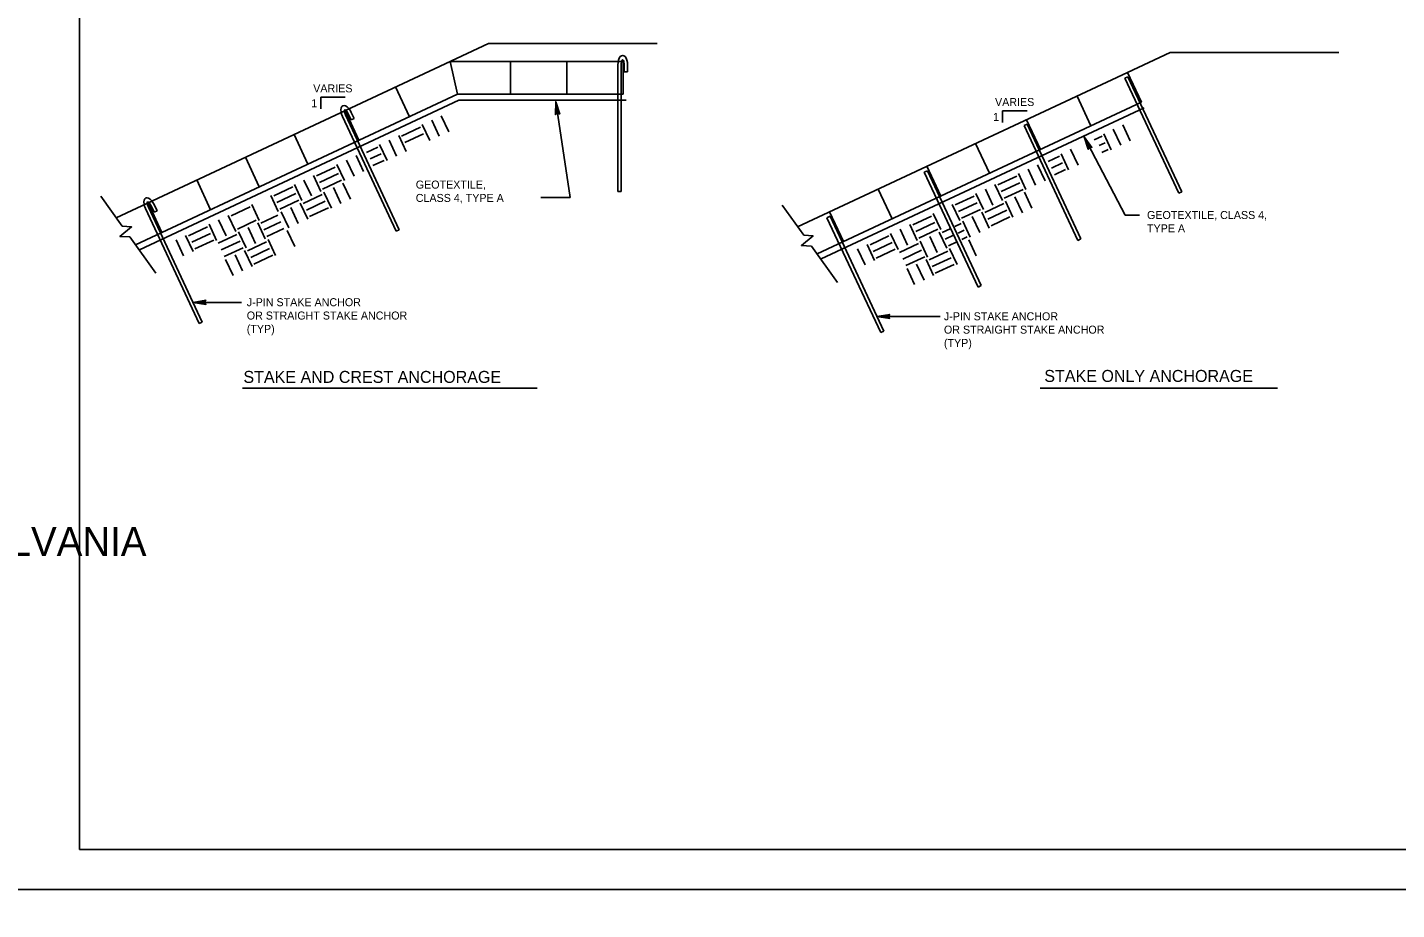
# Model space of a CAD drawing. Extents: x 638850 to 644908, y 297188 to 298900.
# Drawn here: x 639711 to 640224, y 298046 to 298377 of the extents above; entities that cross this region are included whole.
import ezdxf

# ---------------------------------------------------------------- set-up
doc = ezdxf.new("R2010")
doc.units = 0
for name, color, linetype in [('1', 7, 'Continuous'), ('3', 7, 'Continuous'), ('PLT-BNDY', 7, 'Continuous')]:
    doc.layers.add(name, color=color, linetype=linetype)

msp = doc.modelspace()

# ---------------------------------------------------------------- linework, layer by layer
at = {"layer": '1'}
for p, q in [((639730.44, 298068.53), (639730.44, 298632.53)), ((639867.9, 298363.35), (639883.88, 298370.82)), ((639744.2, 298305.48), (639869.47, 298364.09)), ((639869.47, 298364.09), (639872.21, 298351.78)), ((640123.44, 298359.93), (640139.42, 298367.4)), ((639932.36, 298362.79), (639932.36, 298315.24)), ((639933.62, 298362.79), (639933.62, 298315.24)), ((639934.7, 298362.79), (639934.7, 298360.22)), ((639934.7, 298360.22), (639935.96, 298360.22)), ((639935.96, 298362.79), (639935.96, 298360.22)), ((639999.74, 298302.06), (640123.44, 298359.93)), ((640123.44, 298359.93), (640128.66, 298348.78)), ((639848.98, 298354.5), (639854.2, 298343.35)), ((640123.62, 298358.28), (640122.48, 298357.74)), ((640122.48, 298357.74), (640142.63, 298314.67)), ((640123.62, 298358.28), (640143.77, 298315.2)), ((639751.49, 298295.3), (639872.21, 298351.78)), ((639753.02, 298293.49), (639872.71, 298349.49)), ((639820.95, 298346.27), (639820.95, 298350.71)), ((639914.42, 298313.02), (639909.08, 298348.98)), ((640007.03, 298291.88), (640128.66, 298348.78)), ((640104.52, 298351.08), (640109.74, 298339.93)), ((639829.1, 298343.46), (639849.25, 298300.39)), ((639830.06, 298345.65), (639835.28, 298334.5)), ((639830.24, 298343.99), (639850.39, 298300.92)), ((639831.22, 298344.45), (639832.31, 298342.12)), ((639832.36, 298344.98), (639833.45, 298342.65)), ((639866.14, 298343.71), (639868.94, 298337.72)), ((640008.55, 298290.07), (640129.63, 298346.71)), ((640076.61, 298341.16), (640076.61, 298345.59)), ((639832.31, 298342.12), (639833.45, 298342.65)), ((639858.36, 298339.43), (639851.28, 298336.11)), ((639858.99, 298340.37), (639861.8, 298334.37)), ((639862.56, 298342.04), (639865.37, 298336.04)), ((640085.78, 298340.57), (640084.64, 298340.04)), ((640084.64, 298340.04), (640104.79, 298296.97)), ((640085.6, 298342.23), (640090.82, 298331.08)), ((640085.78, 298340.57), (640105.93, 298297.5)), ((640118.1, 298338.62), (640120.91, 298332.62)), ((640121.67, 298340.29), (640124.48, 298334.3)), ((639810.91, 298336.69), (639816.13, 298325.54)), ((639834.93, 298334.34), (639835.28, 298334.5)), ((639843.01, 298332.89), (639845.82, 298326.9)), ((639846.58, 298334.57), (639849.39, 298328.57)), ((639850.16, 298336.24), (639852.96, 298330.24)), ((639859.53, 298336.94), (639852.44, 298333.63)), ((640066.45, 298333.27), (640071.67, 298322.12)), ((640107.18, 298335.8), (640122.58, 298306.42)), ((640113.9, 298336.01), (640110.94, 298334.62)), ((640115.07, 298333.52), (640112.87, 298332.5)), ((640114.53, 298336.95), (640117.33, 298330.95)), ((639792.67, 298328.16), (639797.89, 298317.01)), ((639834.18, 298328.76), (639836.98, 298322.76)), ((639842.38, 298331.95), (639838.13, 298329.96)), ((639843.55, 298329.47), (639839.42, 298327.53)), ((640090.47, 298330.92), (640090.82, 298331.08)), ((640097.92, 298328.53), (640093.66, 298326.54)), ((640098.55, 298329.47), (640101.35, 298323.48)), ((640102.12, 298331.15), (640104.93, 298325.15)), ((640116.23, 298331.04), (640113.84, 298329.92)), ((639826.4, 298324.48), (639819.32, 298321.16)), ((639827.03, 298325.42), (639829.83, 298319.42)), ((639830.6, 298327.09), (639833.41, 298321.09)), ((639844.71, 298326.98), (639840.5, 298325.01)), ((640048.39, 298323.08), (640047.24, 298322.54)), ((640047.24, 298322.54), (640067.39, 298279.47)), ((640048.21, 298324.74), (640053.42, 298313.59)), ((640048.39, 298323.08), (640068.54, 298280.01)), ((640086.14, 298323.67), (640088.95, 298317.67)), ((640089.71, 298325.34), (640092.52, 298319.34)), ((640099.09, 298326.05), (640094.96, 298324.11)), ((640100.25, 298323.56), (640096.04, 298321.59)), ((639774.43, 298319.62), (639779.64, 298308.47)), ((639811.05, 298317.94), (639813.85, 298311.94)), ((639814.62, 298319.61), (639817.43, 298313.62)), ((639818.2, 298321.29), (639821, 298315.29)), ((639827.57, 298321.99), (639820.48, 298318.67)), ((639828.73, 298319.5), (639821.64, 298316.19)), ((639829.26, 298318.45), (639832.07, 298312.45)), ((640073.73, 298317.87), (640076.54, 298311.87)), ((640081.94, 298321.06), (640074.86, 298317.74)), ((640083.11, 298318.57), (640076.02, 298315.26)), ((640082.57, 298322), (640085.37, 298316)), ((639738.43, 298313.54), (639746.49, 298302.29)), ((639797.54, 298316.84), (639797.89, 298317.01)), ((639802.21, 298313.81), (639805.02, 298307.81)), ((639810.42, 298317), (639803.34, 298313.69)), ((639811.59, 298314.51), (639804.5, 298311.2)), ((639821.49, 298314.16), (639814.4, 298310.85)), ((639822.11, 298315.11), (639824.92, 298309.11)), ((639825.69, 298316.78), (639828.49, 298310.78)), ((639932.36, 298315.24), (639933.62, 298315.24)), ((640029.97, 298316.2), (640035.18, 298305.05)), ((640053.08, 298313.42), (640053.42, 298313.59)), ((640065.96, 298313.58), (640058.88, 298310.27)), ((640066.59, 298314.52), (640069.39, 298308.52)), ((640070.16, 298316.19), (640072.97, 298310.2)), ((640084.27, 298316.08), (640077.18, 298312.77)), ((640081.23, 298313.36), (640084.03, 298307.36)), ((640084.8, 298315.03), (640087.61, 298309.03)), ((640143.77, 298315.2), (640142.63, 298314.67)), ((639755.22, 298308.9), (639775.37, 298265.83)), ((639756.19, 298311.09), (639761.4, 298299.94)), ((639756.36, 298309.43), (639776.51, 298266.36)), ((639757.34, 298309.89), (639758.44, 298307.56)), ((639758.44, 298307.56), (639759.58, 298308.09)), ((639758.49, 298310.42), (639759.58, 298308.09)), ((639794.44, 298309.52), (639787.36, 298306.21)), ((639795.07, 298310.47), (639797.87, 298304.47)), ((639812.75, 298312.03), (639805.66, 298308.71)), ((639806.13, 298307.63), (639808.94, 298301.63)), ((639809.71, 298309.3), (639812.51, 298303.3)), ((639813.28, 298310.97), (639816.09, 298304.97)), ((639822.65, 298311.68), (639815.57, 298308.36)), ((639823.82, 298309.19), (639816.73, 298305.88)), ((639993.97, 298310.12), (640002.02, 298298.87)), ((640011.73, 298307.67), (640016.94, 298296.52)), ((640050.61, 298307.05), (640053.41, 298301.05)), ((640057.75, 298310.39), (640060.56, 298304.39)), ((640067.13, 298311.09), (640060.04, 298307.78)), ((640068.29, 298308.61), (640061.2, 298305.29)), ((640068.82, 298307.55), (640071.63, 298301.56)), ((640077.03, 298310.74), (640069.94, 298307.43)), ((640078.19, 298308.26), (640071.11, 298304.94)), ((640077.65, 298311.69), (640080.46, 298305.69)), ((639778.46, 298302.05), (639771.38, 298298.73)), ((639779.09, 298302.99), (639781.89, 298296.99)), ((639782.66, 298304.66), (639785.47, 298298.66)), ((639786.23, 298306.33), (639789.04, 298300.33)), ((639796.77, 298304.55), (639789.68, 298301.24)), ((639797.3, 298303.5), (639800.11, 298297.5)), ((639804.84, 298306.37), (639798.42, 298303.37)), ((639806, 298303.89), (639799.59, 298300.89)), ((640011.9, 298306.01), (640010.76, 298305.48)), ((640010.76, 298305.48), (640030.91, 298262.41)), ((640011.9, 298306.01), (640032.05, 298262.94)), ((640041.77, 298302.91), (640044.58, 298296.91)), ((640049.98, 298306.1), (640042.9, 298302.79)), ((640051.15, 298303.62), (640044.06, 298300.3)), ((640061.05, 298303.27), (640058.76, 298302.2)), ((640061.67, 298304.21), (640064.48, 298298.21)), ((640065.25, 298305.88), (640068.05, 298299.88)), ((640079.35, 298305.77), (640072.27, 298302.46)), ((639749.37, 298298.26), (639759.12, 298284.65)), ((639761.05, 298299.78), (639761.4, 298299.94)), ((639766.68, 298297.19), (639769.49, 298291.19)), ((639770.25, 298298.86), (639773.06, 298292.86)), ((639779.63, 298299.56), (639772.54, 298296.25)), ((639780.79, 298297.07), (639773.7, 298293.76)), ((639789.53, 298299.21), (639782.44, 298295.9)), ((639790.15, 298300.15), (639792.96, 298294.16)), ((639793.73, 298301.83), (639796.53, 298295.83)), ((639807.16, 298301.4), (639800.75, 298298.4)), ((639801.22, 298297.32), (639804.03, 298291.32)), ((639808.37, 298300.66), (639811.17, 298294.66)), ((639850.39, 298300.92), (639849.25, 298300.39)), ((640034, 298298.63), (640026.92, 298295.31)), ((640034.63, 298299.57), (640037.43, 298293.57)), ((640038.2, 298301.24), (640041.01, 298295.24)), ((640052.31, 298301.13), (640045.22, 298297.82)), ((640049.27, 298298.41), (640052.07, 298292.41)), ((640052.84, 298300.08), (640055.65, 298294.08)), ((640056.91, 298301.33), (640053.96, 298299.95)), ((640058.23, 298298.92), (640055.13, 298297.47)), ((640062.21, 298300.78), (640059.98, 298299.74)), ((640063.37, 298298.3), (640061.28, 298297.32)), ((640063.9, 298297.24), (640066.71, 298291.24)), ((640105.93, 298297.5), (640104.79, 298296.97)), ((639790.69, 298296.73), (639783.61, 298293.41)), ((639791.86, 298294.24), (639784.77, 298290.92)), ((639792.39, 298293.19), (639795.19, 298287.19)), ((639800.59, 298296.38), (639793.51, 298293.06)), ((639801.76, 298293.89), (639794.67, 298290.57)), ((640004.91, 298294.84), (640014.66, 298281.23)), ((640016.59, 298296.36), (640016.94, 298296.52)), ((640022.22, 298293.77), (640025.03, 298287.77)), ((640025.79, 298295.44), (640028.6, 298289.44)), ((640035.16, 298296.14), (640028.08, 298292.83)), ((640036.33, 298293.66), (640029.24, 298290.34)), ((640045.07, 298295.79), (640037.98, 298292.48)), ((640046.23, 298293.31), (640039.14, 298289.99)), ((640045.69, 298296.73), (640048.5, 298290.74)), ((640056.13, 298292.96), (640049.05, 298289.64)), ((640059.45, 298296.46), (640056.29, 298294.98)), ((640056.76, 298293.9), (640059.56, 298287.9)), ((639785.24, 298289.84), (639788.04, 298283.84)), ((639788.81, 298291.51), (639791.62, 298285.52)), ((639802.92, 298291.4), (639795.83, 298288.09)), ((640047.39, 298290.82), (640040.31, 298287.5)), ((640044.35, 298288.09), (640047.16, 298282.1)), ((640047.92, 298289.77), (640050.73, 298283.77)), ((640057.3, 298290.47), (640050.21, 298287.16)), ((640058.46, 298287.98), (640051.37, 298284.67)), ((640040.78, 298286.42), (640043.58, 298280.42)), ((640068.54, 298280.01), (640067.39, 298279.47)), ((639776.51, 298266.36), (639775.37, 298265.83)), ((640032.05, 298262.94), (640030.91, 298262.41)), ((640516.44, 298068.53), (639730.44, 298068.53))]:
    msp.add_line(p, q, dxfattribs=at)
for points in [[(639909.19, 298344.33), (639909.49, 298344.55), (639909.08, 298348.98), (639909.19, 298344.33), (639909.02, 298344.07), (639909.08, 298348.98), (639909.95, 298344.62), (639910.3, 298344.51), (639909.08, 298348.98), (639910.56, 298344.3), (639910.3, 298344.51)], [(640108.81, 298331.44), (640109.02, 298331.75), (640107.18, 298335.8), (640108.81, 298331.44), (640108.74, 298331.14), (640107.18, 298335.8), (640109.43, 298331.97), (640109.8, 298331.98), (640107.18, 298335.8), (640110.11, 298331.86), (640109.8, 298331.98)], [(639746.49, 298302.29), (639750, 298302.04), (639745.62, 298298.44), (639749.37, 298298.26)], [(640002.02, 298298.87), (640005.54, 298298.62), (640001.16, 298295.02), (640004.91, 298294.84)], [(639777.67, 298273.15), (639777.5, 298273.49), (639773.06, 298273.74), (639777.67, 298273.15), (639777.91, 298272.95), (639773.06, 298273.74), (639777.5, 298273.95), (639777.66, 298274.28), (639773.06, 298273.74), (639777.91, 298274.5), (639777.66, 298274.28)], [(640034.08, 298267.89), (640033.91, 298268.22), (640029.46, 298268.47), (640034.08, 298267.89), (640034.31, 298267.69), (640029.46, 298268.47), (640033.9, 298268.69), (640034.06, 298269.02), (640029.46, 298268.47), (640034.32, 298269.24), (640034.06, 298269.02)]]:
    msp.add_lwpolyline(points, dxfattribs=at)
for centre, major_axis, ratio in [((639934.16, 298362.79), (0, 3.56), 0.506087), ((639934.16, 298362.79), (0, 1.94), 0.278701), ((639830.73, 298344.22), (-1.51, 3.22), 0.506087), ((639830.73, 298344.22), (-0.82, 1.76), 0.278701), ((639756.85, 298309.66), (-1.51, 3.22), 0.506087), ((639756.85, 298309.66), (-0.82, 1.76), 0.278701)]:
    msp.add_ellipse(centre, major_axis=major_axis, ratio=ratio, start_param=4.712389, end_param=7.853982, dxfattribs=at)
at = {"layer": '3'}
for p, q in [((639883.88, 298370.82), (639947.12, 298370.82)), ((639869.47, 298364.09), (639934.33, 298364.09)), ((639892.04, 298364.09), (639892.04, 298351.78)), ((639913.19, 298364.09), (639913.19, 298351.78)), ((639934.33, 298364.09), (639934.33, 298351.78)), ((640139.42, 298367.4), (640202.66, 298367.4)), ((639820.95, 298350.71), (639830.11, 298350.7)), ((639872.21, 298351.78), (639934.33, 298351.78)), ((639872.71, 298349.49), (639935.51, 298349.49)), ((640076.61, 298345.59), (640085.77, 298345.58)), ((639903.41, 298313.03), (639914.42, 298313.02)), ((640122.58, 298306.42), (640127.98, 298306.41)), ((639773.06, 298273.74), (639791.21, 298273.72)), ((640029.46, 298268.47), (640053.14, 298268.44)), ((639791.56, 298241.6), (639902.04, 298241.6)), ((640179.64, 298241.6), (640090.64, 298241.6))]:
    msp.add_line(p, q, dxfattribs=at)
at = {"layer": 'PLT-BNDY'}
for points in [[(639691.44, 298647.53), (640532.44, 298647.53), (640532.44, 298053.53), (639691.44, 298053.53)], [(639691.44, 298053.53), (640532.44, 298053.53), (640532.44, 297459.53), (639691.44, 297459.53)]]:
    msp.add_lwpolyline(points, close=True, dxfattribs=at)

# ---------------------------------------------------------------- texts
at = {"layer": '1'}
for s, height, p in [('VARIES', 3, (639818.11, 298352.47)), ('1', 3, (639817.38, 298346.9)), ('VARIES', 3, (640073.77, 298347.36)), ('1', 3, (640073.04, 298341.79)), ('GEOTEXTILE, ', 3, (639856.57, 298316.39)), ('CLASS 4, TYPE A', 3, (639856.57, 298311.39)), ('GEOTEXTILE, CLASS 4,', 3, (640130.76, 298304.98)), ('TYPE A', 3, (640130.76, 298299.98)), ('J-PIN STAKE ANCHOR', 3, (639793.2, 298272.29)), ('OR STRAIGHT STAKE ANCHOR', 3, (639793.2, 298267.29)), ('J-PIN STAKE ANCHOR', 3, (640054.61, 298267.01)), ('(TYP)', 3, (639793.2, 298262.29)), ('OR STRAIGHT STAKE ANCHOR', 3, (640054.61, 298262.01)), ('(TYP)', 3, (640054.61, 298257.01)), ('STAKE AND CREST ANCHORAGE', 4.5, (639791.94, 298243.53)), ('STAKE ONLY ANCHORAGE', 4.5, (640092.25, 298243.89)), ('COMMONWEALTH OF PENNSYLVANIA', 10.7834, (639489.59, 298178.67))]:
    msp.add_text(s, height=height, dxfattribs=at).set_placement(p)

doc.saveas('drawing.dxf')
